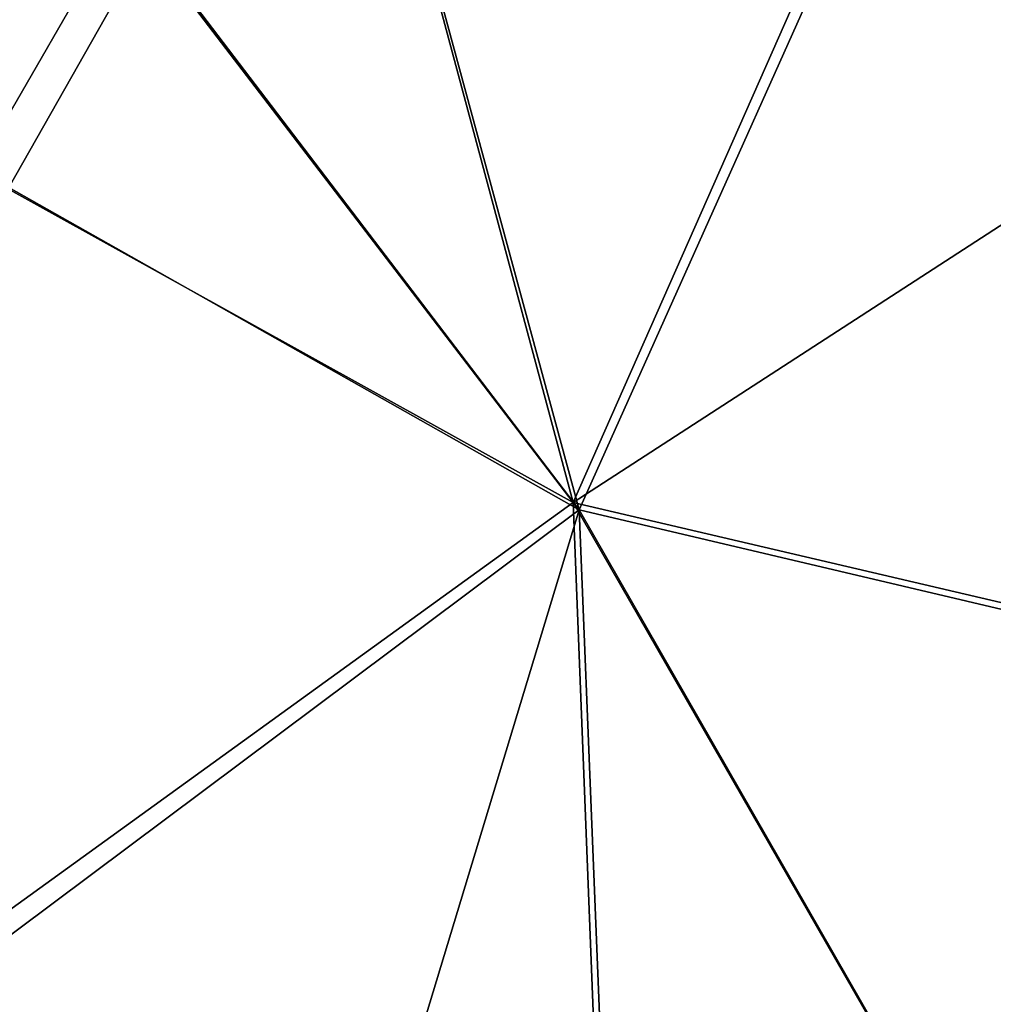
# Model space of a CAD drawing. Header units: millimetres. Extents: x 2387 to 13955, y -4964 to 364.
# Tile 488 of 656: x 6371 to 6423, y -2988 to -2936. Entities that reach past the tile are written whole.
import ezdxf

# ---------------------------------------------------------------- set-up
doc = ezdxf.new("R2010")
doc.units = ezdxf.units.MM
doc.header["$MEASUREMENT"] = 0
doc.layers.add('Predefinito', color=7, linetype='Continuous', true_color=0x000000)

msp = doc.modelspace()

# ---------------------------------------------------------------- linework, layer by layer
at = {"layer": 'Predefinito'}
for points in [[(6468.463, -2917.233, 293.402), (6466.009, -2976.971, 293.402), (6400.106, -2961.566, 293.402)], [(6400.106, -2961.566, 293.402), (6419.283, -2918.159, 293.402), (6468.463, -2917.233, 293.402)], [(6419.283, -2918.159, 293.402), (6400.106, -2961.566, 293.402), (6389.248, -2921.07, 293.402)], [(6465.986, -2977.401, 447.231), (6468.372, -2918.951, 441.971), (6419.228, -2920.004, 441.543)], [(6389.847, -2922.94, 441.116), (6400.439, -2961.945, 445.69), (6419.228, -2920.004, 441.543)], [(6419.228, -2920.004, 441.543), (6400.439, -2961.945, 445.69), (6465.986, -2977.401, 447.231)], [(6389.248, -2921.07, 293.402), (6400.106, -2961.566, 293.402), (6376.103, -2930.153, 293.402)], [(6377.371, -2931.656, 441.116), (6400.439, -2961.945, 445.69), (6389.847, -2922.94, 441.116)], [(6368.198, -2943.848, 293.402), (6367.115, -2932.891, 293.402), (6376.103, -2930.153, 293.402)], [(6376.103, -2930.153, 293.402), (6400.106, -2961.566, 293.402), (6368.198, -2943.848, 293.402)], [(6377.371, -2931.656, 441.116), (6368.876, -2934.294, 440.261), (6369.947, -2944.723, 441.116)], [(6369.947, -2944.723, 441.116), (6400.439, -2961.945, 445.69), (6377.371, -2931.656, 441.116)], [(6368.198, -2943.848, 293.402), (6400.106, -2961.566, 293.402), (6366.451, -2985.887, 293.402)], [(6368.278, -2985.977, 442.249), (6400.439, -2961.945, 445.69), (6369.947, -2944.723, 441.116)], [(6366.451, -2985.887, 293.402), (6400.106, -2961.566, 293.402), (6404.4, -3070.813, 293.402)], [(6462.803, -3070.715, 293.402), (6404.4, -3070.813, 293.402), (6400.106, -2961.566, 293.402)], [(6400.106, -2961.566, 293.402), (6466.009, -2976.971, 293.402), (6462.803, -3070.715, 293.402)], [(6367.428, -3070.87, 444.795), (6404.823, -3070.772, 450.76), (6400.439, -2961.945, 445.69)], [(6400.439, -2961.945, 445.69), (6368.278, -2985.977, 442.249), (6367.428, -3070.87, 444.795)], [(6462.803, -3070.715, 452.749), (6465.986, -2977.401, 447.231), (6400.439, -2961.945, 445.69)], [(6400.439, -2961.945, 445.69), (6404.823, -3070.772, 450.76), (6462.803, -3070.715, 452.749)], [(6404.4, -3070.813, 293.402), (6365.738, -3071.033, 293.402), (6366.451, -2985.887, 293.402)]]:
    msp.add_3dface(points, dxfattribs=at)

doc.saveas('drawing.dxf')
